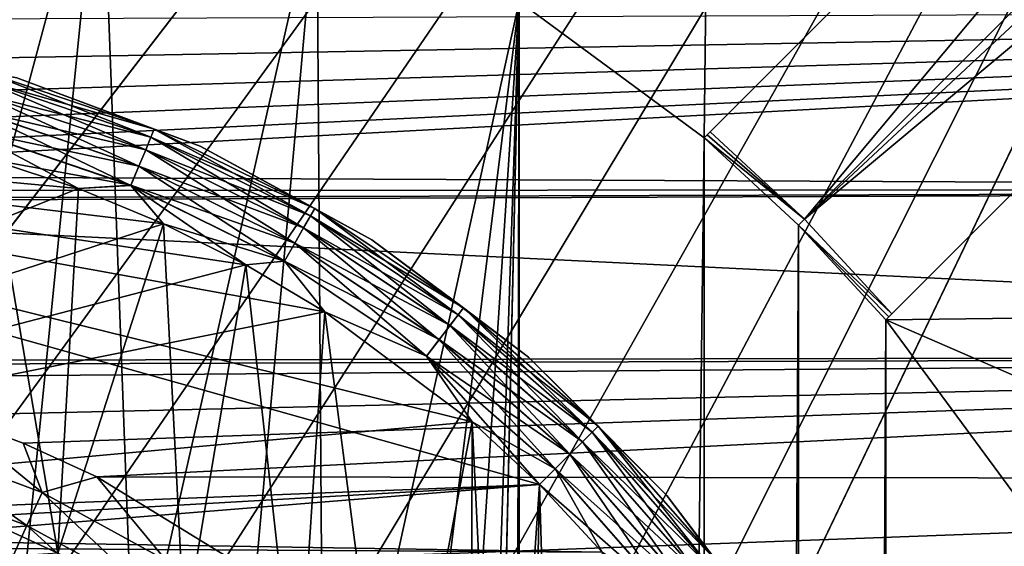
# Model space of a CAD drawing. Header units: metres. Extents: x -206 to 75, y -104 to 104.
# Tile 425 of 656: x -91.23 to -85.49, y 42.42 to 45.5. Entities that reach past the tile are written whole.
import ezdxf

# ---------------------------------------------------------------- set-up
doc = ezdxf.new("R2010")
doc.units = ezdxf.units.M
doc.layers.add('solid_01_1-CONSUMER_THERM_B_125288', color=7, linetype='CONTINUOUS')

msp = doc.modelspace()

# ---------------------------------------------------------------- linework, layer by layer
at = {"layer": 'solid_01_1-CONSUMER_THERM_B_125288'}
for points in [[(-93.358711, -67.339516), (-65.514557, 74.985474), (-65.493088, -75.014526)], [(-93.358711, -67.339516), (-93.257065, -66.795311), (-65.514557, 74.985474)], [(-93.276108, 66.204689), (-65.514557, 74.985474), (-93.257141, -66.241692)], [(-93.257065, -66.795311), (-93.257141, -66.241692), (-65.514557, 74.985474)], [(-76.404617, 63.580017, 75.400002), (-185.604614, 63.572178, 75.400002), (-92.716316, 42.429672, 75.400002)], [(-76.404617, 63.580017, 75.400002), (-92.716316, 42.429672, 75.400002), (-91.951859, 42.246143, 75.400002)], [(-76.404617, 63.580017, 75.400002), (-91.951859, 42.246143, 75.400002), (-91.225533, 41.945286, 75.400002)], [(-76.404617, 63.580017, 75.400002), (-91.225533, 41.945286, 75.400002), (-90.555206, 41.534512, 75.400002)], [(-76.404617, 63.580017, 75.400002), (-90.555206, 41.534512, 75.400002), (-89.95739, 41.02393, 75.400002)], [(-76.404617, 63.580017, 75.400002), (-89.95739, 41.02393, 75.400002), (-89.446808, 40.426117, 75.400002)], [(-76.404617, 63.580017, 75.400002), (-89.446808, 40.426117, 75.400002), (-89.036034, 39.755791, 75.400002)], [(-76.404617, 63.580017, 75.400002), (-89.036034, 39.755791, 75.400002), (-88.735176, 39.029461, 75.400002)], [(-76.404617, 63.580017, 75.400002), (-88.735176, 39.029461, 75.400002), (-88.551651, 38.265007, 75.400002)], [(-76.404617, 63.580017, 75.400002), (-88.551651, 38.265007, 75.400002), (-76.395485, -63.61998, 75.400002)], [(-86.650093, 44.33242, 63.5205), (-71.696129, 59.288536, 69.400002), (-71.172241, 58.751762, 69.400002)], [(-86.650093, 44.33242, 63.5205), (-81.207893, 50.83614, 65.8731), (-71.696129, 59.288536, 69.400002)], [(-86.650093, 44.33242, 63.5205), (-71.172241, 58.751762, 69.400002), (-80.197815, 49.724892, 65.853195)], [(-87.201317, 44.841858, 63.5205), (-86.173599, 45.86972, 69.900002), (-81.207893, 50.83614, 65.8731)], [(-86.650093, 44.33242, 63.5205), (-87.201317, 44.841858, 63.5205), (-81.207893, 50.83614, 65.8731)], [(-86.650093, 44.33242, 63.5205), (-80.197815, 49.724892, 65.853195), (-86.140579, 43.781273, 63.5205)], [(-86.140579, 43.781273, 63.5205), (-80.197815, 49.724892, 65.853195), (-85.112862, 44.809135, 69.900002)], [(-92.065659, 46.984234, 63.5), (-90.75473, 46.702274, 63.5), (-91.954987, 42.236534, 63.5)], [(-90.75473, 46.702274, 63.5), (-91.230118, 41.936283, 63.5), (-91.954987, 42.236534, 63.5)], [(-90.75473, 46.702274, 63.5), (-90.561142, 41.526337, 63.5), (-91.230118, 41.936283, 63.5)], [(-90.75473, 46.702274, 63.5), (-89.496582, 46.238571, 63.5), (-90.561142, 41.526337, 63.5)], [(-88.316216, 45.602341, 69.900002), (-87.214027, 46.672729, 69.900002), (-87.237053, 44.806118, 69.900002)], [(-87.214027, 46.672729, 69.900002), (-86.173599, 45.86972, 69.900002), (-87.237053, 44.806118, 69.900002)], [(-89.496582, 46.238571, 63.5), (-89.964531, 41.016788, 63.5), (-90.561142, 41.526337, 63.5)], [(-89.496582, 46.238571, 63.5), (-89.454987, 40.420177, 63.5), (-89.964531, 41.016788, 63.5)], [(-89.496582, 46.238571, 63.5), (-88.316216, 45.602341, 63.5), (-89.454987, 40.420177, 63.5)], [(-86.173599, 45.86972, 69.900002), (-87.237053, 44.806118, 63.5), (-87.237053, 44.806118, 69.900002)], [(-87.219193, 44.823975, 63.510242), (-87.237053, 44.806118, 63.5), (-86.173599, 45.86972, 69.900002)], [(-87.219193, 44.823975, 63.510242), (-86.173599, 45.86972, 69.900002), (-87.201317, 44.841858, 63.5205)], [(-93.832359, 44.586517, 13.5), (-76.014107, 44.505478, 13.5), (-75.55677, 45.562679, 13.5)], [(-93.453804, 44.705959, 13.5), (-93.832359, 44.586517, 13.5), (-75.55677, 45.562679, 13.5)], [(-93.087097, 44.857941, 13.5), (-93.453804, 44.705959, 13.5), (-75.55677, 45.562679, 13.5)], [(-92.735023, 45.041306, 13.5), (-93.087097, 44.857941, 13.5), (-75.55677, 45.562679, 13.5)], [(-92.400276, 45.254665, 13.5), (-92.735023, 45.041306, 13.5), (-75.55677, 45.562679, 13.5)], [(-92.085403, 45.496387, 13.5), (-92.400276, 45.254665, 13.5), (-75.55677, 45.562679, 13.5)], [(-88.316216, 45.602341, 63.5), (-89.045036, 39.751205, 63.5), (-89.454987, 40.420177, 63.5)], [(-88.316216, 45.602341, 63.5), (-88.744781, 39.026337, 63.5), (-89.045036, 39.751205, 63.5)], [(-88.316216, 45.602341, 63.5), (-88.561623, 38.263424, 63.5), (-88.744781, 39.026337, 63.5)], [(-88.316216, 45.602341, 63.5), (-88.500069, 37.481255, 63.5), (-88.561623, 38.263424, 63.5)], [(-88.316216, 45.602341, 63.5), (-88.500031, -37.518745, 63.5), (-88.500069, 37.481255, 63.5)], [(-88.316216, 45.602341, 63.5), (-88.309662, -45.644012, 63.5), (-88.500031, -37.518745, 63.5)], [(-88.316216, 45.602341, 63.5), (-87.237053, 44.806118, 63.5), (-88.309662, -45.644012, 63.5)], [(-87.237053, 44.806118, 69.900002), (-87.237053, 44.806118, 63.5), (-88.316216, 45.602341, 63.5)], [(-88.316216, 45.602341, 69.900002), (-87.237053, 44.806118, 69.900002), (-88.316216, 45.602341, 63.5)], [(-91.446869, 45.14389, 47.750114), (-90.464264, 44.810341, 47.750114), (-91.433929, 45.192204, 47.62941)], [(-91.446869, 45.14389, 56.750114), (-90.464264, 44.810341, 56.750114), (-91.433929, 45.192204, 56.62941)], [(-91.433891, 45.192333, 55.371098), (-90.445068, 44.856674, 55.371098), (-91.446808, 45.144142, 55.25034)], [(-91.433891, 45.192333, 46.371098), (-90.445068, 44.856674, 46.371098), (-91.446808, 45.144142, 46.25034)], [(-91.433929, 45.192204, 47.62941), (-90.445122, 44.856548, 47.62941), (-91.246208, 45.157196, 47.5)], [(-90.464264, 44.810341, 47.750114), (-90.445122, 44.856548, 47.62941), (-91.433929, 45.192204, 47.62941)], [(-91.433929, 45.192204, 56.62941), (-90.445122, 44.856548, 56.62941), (-91.246208, 45.157196, 56.5)], [(-90.464264, 44.810341, 56.750114), (-90.445122, 44.856548, 56.62941), (-91.433929, 45.192204, 56.62941)], [(-91.433891, 45.192333, 46.371098), (-91.246208, 45.157196, 46.5), (-90.445068, 44.856674, 46.371098)], [(-91.433891, 45.192333, 55.371098), (-91.246208, 45.157196, 55.5), (-90.445068, 44.856674, 55.371098)], [(-90.17675, 44.758308, 47.5), (-90.17675, 44.758308, 46.5), (-91.246208, 45.157196, 46.5)], [(-90.445068, 44.856674, 46.371098), (-91.246208, 45.157196, 46.5), (-90.17675, 44.758308, 46.5)], [(-91.246208, 45.157196, 47.5), (-90.17675, 44.758308, 47.5), (-91.246208, 45.157196, 46.5)], [(-90.445122, 44.856548, 47.62941), (-90.17675, 44.758308, 47.5), (-91.246208, 45.157196, 47.5)], [(-90.445122, 44.856548, 56.62941), (-90.17675, 44.758308, 56.5), (-91.246208, 45.157196, 56.5)], [(-91.246208, 45.157196, 55.5), (-91.246208, 45.157196, 56.5), (-90.17675, 44.758308, 56.5)], [(-90.17675, 44.758308, 55.5), (-91.246208, 45.157196, 55.5), (-90.17675, 44.758308, 56.5)], [(-90.445068, 44.856674, 55.371098), (-91.246208, 45.157196, 55.5), (-90.17675, 44.758308, 55.5)], [(-91.467468, 45.067024, 47.853737), (-90.494713, 44.73682, 47.853737), (-91.446869, 45.14389, 47.750114)], [(-91.467468, 45.067024, 56.853737), (-90.494713, 44.73682, 56.853737), (-91.446869, 45.14389, 56.750114)], [(-91.446808, 45.144142, 55.25034), (-90.464165, 44.810581, 55.25034), (-91.467377, 45.067379, 55.146633)], [(-91.446808, 45.144142, 46.25034), (-90.464165, 44.810581, 46.25034), (-91.467377, 45.067379, 46.146633)], [(-90.494713, 44.73682, 47.853737), (-90.464264, 44.810341, 47.750114), (-91.446869, 45.14389, 47.750114)], [(-90.494713, 44.73682, 56.853737), (-90.464264, 44.810341, 56.750114), (-91.446869, 45.14389, 56.750114)], [(-90.445068, 44.856674, 55.371098), (-90.464165, 44.810581, 55.25034), (-91.446808, 45.144142, 55.25034)], [(-90.445068, 44.856674, 46.371098), (-90.464165, 44.810581, 46.25034), (-91.446808, 45.144142, 46.25034)], [(-91.494308, 44.96685, 47.933208), (-90.534401, 44.641006, 47.933208), (-91.467468, 45.067024, 47.853737)], [(-91.494308, 44.96685, 56.933208), (-90.534401, 44.641006, 56.933208), (-91.467468, 45.067024, 56.853737)], [(-91.467377, 45.067379, 55.146633), (-90.494576, 44.73716, 55.146633), (-91.494194, 44.967285, 55.067051)], [(-91.467377, 45.067379, 46.146633), (-90.494576, 44.73716, 46.146633), (-91.494194, 44.967285, 46.067051)], [(-90.534401, 44.641006, 47.933208), (-90.494713, 44.73682, 47.853737), (-91.467468, 45.067024, 47.853737)], [(-90.534401, 44.641006, 56.933208), (-90.494713, 44.73682, 56.853737), (-91.467468, 45.067024, 56.853737)], [(-90.464165, 44.810581, 55.25034), (-90.494576, 44.73716, 55.146633), (-91.467377, 45.067379, 55.146633)], [(-90.464165, 44.810581, 46.25034), (-90.494576, 44.73716, 46.146633), (-91.467377, 45.067379, 46.146633)], [(-96.021866, 44.981251, 55), (-88.589935, 43.150517, 55), (-88.19677, 42.784554, 55)], [(-93.500069, 42.481251, 55), (-96.021866, 44.981251, 55), (-88.19677, 42.784554, 55)], [(-96.021866, 44.981251, 55), (-89.448639, 43.792824, 55), (-88.589935, 43.150517, 55)], [(-96.021866, 44.981251, 55), (-89.910118, 44.066254, 55), (-89.448639, 43.792824, 55)], [(-96.021866, 44.981251, 55), (-90.390488, 44.306244, 55), (-89.910118, 44.066254, 55)], [(-96.021866, 44.981251, 55), (-90.88739, 44.511467, 55), (-90.390488, 44.306244, 55)], [(-96.021866, 44.981251, 55), (-91.397552, 44.680519, 55), (-90.88739, 44.511467, 55)], [(-91.525566, 44.850208, 47.983097), (-90.580612, 44.529442, 47.983097), (-91.494308, 44.96685, 47.933208)], [(-91.525566, 44.850208, 56.983097), (-90.580612, 44.529442, 56.983097), (-91.494308, 44.96685, 56.933208)], [(-91.494194, 44.967285, 55.067051), (-90.534233, 44.641422, 55.067051), (-91.525436, 44.850697, 55.017036)], [(-91.494194, 44.967285, 46.067051), (-90.534233, 44.641422, 46.067051), (-91.525436, 44.850697, 46.017036)], [(-90.580612, 44.529442, 47.983097), (-90.534401, 44.641006, 47.933208), (-91.494308, 44.96685, 47.933208)], [(-90.580612, 44.529442, 56.983097), (-90.534401, 44.641006, 56.933208), (-91.494308, 44.96685, 56.933208)], [(-90.494576, 44.73716, 55.146633), (-90.534233, 44.641422, 55.067051), (-91.494194, 44.967285, 55.067051)], [(-90.494576, 44.73716, 46.146633), (-90.534233, 44.641422, 46.067051), (-91.494194, 44.967285, 46.067051)], [(-91.525566, 44.850208, 47.983097), (-91.397552, 44.680519, 48), (-90.88739, 44.511467, 48)], [(-91.525566, 44.850208, 47.983097), (-90.88739, 44.511467, 48), (-90.580612, 44.529442, 47.983097)], [(-91.525566, 44.850208, 56.983097), (-91.397552, 44.680519, 57), (-90.88739, 44.511467, 57)], [(-91.525566, 44.850208, 56.983097), (-90.88739, 44.511467, 57), (-90.580612, 44.529442, 56.983097)], [(-91.525436, 44.850697, 55.017036), (-90.580421, 44.529907, 55.017036), (-91.397552, 44.680519, 55)], [(-91.525436, 44.850697, 46.017036), (-90.580421, 44.529907, 46.017036), (-91.397552, 44.680519, 46)], [(-90.534233, 44.641422, 55.067051), (-90.580421, 44.529907, 55.017036), (-91.525436, 44.850697, 55.017036)], [(-90.534233, 44.641422, 46.067051), (-90.580421, 44.529907, 46.017036), (-91.525436, 44.850697, 46.017036)], [(-90.494713, 44.73682, 47.853737), (-89.573387, 44.282471, 47.853737), (-90.464264, 44.810341, 47.750114)], [(-90.494713, 44.73682, 56.853737), (-89.573387, 44.282471, 56.853737), (-90.464264, 44.810341, 56.750114)], [(-90.464165, 44.810581, 55.25034), (-89.533463, 44.351612, 55.25034), (-90.494576, 44.73716, 55.146633)], [(-90.464165, 44.810581, 46.25034), (-89.533463, 44.351612, 46.25034), (-90.494576, 44.73716, 46.146633)], [(-90.464264, 44.810341, 47.750114), (-89.5336, 44.351387, 47.750114), (-90.445122, 44.856548, 47.62941)], [(-90.464264, 44.810341, 56.750114), (-89.5336, 44.351387, 56.750114), (-90.445122, 44.856548, 56.62941)], [(-89.573387, 44.282471, 47.853737), (-89.5336, 44.351387, 47.750114), (-90.464264, 44.810341, 47.750114)], [(-89.573387, 44.282471, 56.853737), (-89.5336, 44.351387, 56.750114), (-90.464264, 44.810341, 56.750114)], [(-90.445068, 44.856674, 55.371098), (-89.508522, 44.394817, 55.371098), (-90.464165, 44.810581, 55.25034)], [(-90.445068, 44.856674, 46.371098), (-89.508522, 44.394817, 46.371098), (-90.464165, 44.810581, 46.25034)], [(-89.508522, 44.394817, 55.371098), (-89.533463, 44.351612, 55.25034), (-90.464165, 44.810581, 55.25034)], [(-89.508522, 44.394817, 46.371098), (-89.533463, 44.351612, 46.25034), (-90.464165, 44.810581, 46.25034)], [(-90.445122, 44.856548, 47.62941), (-89.508591, 44.394703, 47.62941), (-90.17675, 44.758308, 47.5)], [(-89.5336, 44.351387, 47.750114), (-89.508591, 44.394703, 47.62941), (-90.445122, 44.856548, 47.62941)], [(-90.445122, 44.856548, 56.62941), (-89.508591, 44.394703, 56.62941), (-90.17675, 44.758308, 56.5)], [(-89.5336, 44.351387, 56.750114), (-89.508591, 44.394703, 56.62941), (-90.445122, 44.856548, 56.62941)], [(-90.445068, 44.856674, 46.371098), (-90.17675, 44.758308, 46.5), (-89.508522, 44.394817, 46.371098)], [(-90.445068, 44.856674, 55.371098), (-90.17675, 44.758308, 55.5), (-89.508522, 44.394817, 55.371098)], [(-87.219193, 44.823975, 63.510242), (-86.650093, 44.33242, 63.5205), (-87.237053, 44.806118, 63.5)], [(-87.219193, 44.823975, 63.510242), (-87.201317, 44.841858, 63.5205), (-86.650093, 44.33242, 63.5205)], [(-84.309708, 43.768822, 69.900002), (-86.176315, 43.745533, 69.900002), (-85.112862, 44.809135, 69.900002)], [(-86.140579, 43.781273, 63.5205), (-85.112862, 44.809135, 69.900002), (-86.176315, 43.745533, 69.900002)], [(-89.174942, 44.211281, 47.5), (-89.174942, 44.211281, 46.5), (-90.17675, 44.758308, 46.5)], [(-89.508522, 44.394817, 46.371098), (-90.17675, 44.758308, 46.5), (-89.174942, 44.211281, 46.5)], [(-90.17675, 44.758308, 47.5), (-89.174942, 44.211281, 47.5), (-90.17675, 44.758308, 46.5)], [(-89.508591, 44.394703, 47.62941), (-89.174942, 44.211281, 47.5), (-90.17675, 44.758308, 47.5)], [(-89.508591, 44.394703, 56.62941), (-89.174942, 44.211281, 56.5), (-90.17675, 44.758308, 56.5)], [(-90.17675, 44.758308, 55.5), (-90.17675, 44.758308, 56.5), (-89.174942, 44.211281, 56.5)], [(-89.174942, 44.211281, 55.5), (-90.17675, 44.758308, 55.5), (-89.174942, 44.211281, 56.5)], [(-89.508522, 44.394817, 55.371098), (-90.17675, 44.758308, 55.5), (-89.174942, 44.211281, 55.5)], [(-87.237053, 44.806118, 63.5), (-87.230614, -44.847637, 63.5), (-88.309662, -45.644012, 63.5)], [(-87.237053, 44.806118, 63.5), (-86.685722, 44.296795, 63.5), (-87.230614, -44.847637, 63.5)], [(-86.650093, 44.33242, 63.5205), (-86.685722, 44.296795, 63.5), (-87.237053, 44.806118, 63.5)], [(-90.534401, 44.641006, 47.933208), (-89.625237, 44.192654, 47.933208), (-90.494713, 44.73682, 47.853737)], [(-90.534401, 44.641006, 56.933208), (-89.625237, 44.192654, 56.933208), (-90.494713, 44.73682, 56.853737)], [(-90.494576, 44.73716, 55.146633), (-89.573204, 44.282791, 55.146633), (-90.534233, 44.641422, 55.067051)], [(-90.494576, 44.73716, 46.146633), (-89.573204, 44.282791, 46.146633), (-90.534233, 44.641422, 46.067051)], [(-89.625237, 44.192654, 47.933208), (-89.573387, 44.282471, 47.853737), (-90.494713, 44.73682, 47.853737)], [(-89.625237, 44.192654, 56.933208), (-89.573387, 44.282471, 56.853737), (-90.494713, 44.73682, 56.853737)], [(-89.533463, 44.351612, 55.25034), (-89.573204, 44.282791, 55.146633), (-90.494576, 44.73716, 55.146633)], [(-89.533463, 44.351612, 46.25034), (-89.573204, 44.282791, 46.146633), (-90.494576, 44.73716, 46.146633)], [(-90.88739, 44.511467, 48), (-91.397552, 44.680519, 48), (-96.000053, 42.481251, 48)], [(-96.000053, 42.481251, 57), (-90.88739, 44.511467, 57), (-91.397552, 44.680519, 57)], [(-91.00676, 42.38364, 46), (-91.400536, 42.564751, 46), (-91.397552, 44.680519, 46)], [(-90.580421, 44.529907, 55.017036), (-90.88739, 44.511467, 55), (-91.397552, 44.680519, 55)], [(-91.00676, 42.38364, 46), (-91.397552, 44.680519, 46), (-90.88739, 44.511467, 46)], [(-90.580421, 44.529907, 46.017036), (-90.88739, 44.511467, 46), (-91.397552, 44.680519, 46)], [(-90.580612, 44.529442, 47.983097), (-89.685616, 44.088078, 47.983097), (-90.534401, 44.641006, 47.933208)], [(-90.580612, 44.529442, 56.983097), (-89.685616, 44.088078, 56.983097), (-90.534401, 44.641006, 56.933208)], [(-90.534233, 44.641422, 55.067051), (-89.625015, 44.193047, 55.067051), (-90.580421, 44.529907, 55.017036)], [(-90.534233, 44.641422, 46.067051), (-89.625015, 44.193047, 46.067051), (-90.580421, 44.529907, 46.017036)], [(-89.685616, 44.088078, 47.983097), (-89.625237, 44.192654, 47.933208), (-90.534401, 44.641006, 47.933208)], [(-89.685616, 44.088078, 56.983097), (-89.625237, 44.192654, 56.933208), (-90.534401, 44.641006, 56.933208)], [(-89.573204, 44.282791, 55.146633), (-89.625015, 44.193047, 55.067051), (-90.534233, 44.641422, 55.067051)], [(-89.573204, 44.282791, 46.146633), (-89.625015, 44.193047, 46.067051), (-90.534233, 44.641422, 46.067051)], [(-93.832359, 44.586517, 13.5), (-94.219879, 44.500526, 13.5), (-76.014107, 44.505478, 13.5)], [(-90.580421, 44.529907, 55.017036), (-90.390488, 44.306244, 55), (-90.88739, 44.511467, 55)], [(-90.580421, 44.529907, 46.017036), (-90.390488, 44.306244, 46), (-90.88739, 44.511467, 46)], [(-90.580612, 44.529442, 47.983097), (-90.88739, 44.511467, 48), (-90.390488, 44.306244, 48)], [(-90.580612, 44.529442, 56.983097), (-90.88739, 44.511467, 57), (-90.390488, 44.306244, 57)], [(-90.580612, 44.529442, 47.983097), (-90.390488, 44.306244, 48), (-89.910118, 44.066254, 48)], [(-90.580612, 44.529442, 47.983097), (-89.910118, 44.066254, 48), (-89.685616, 44.088078, 47.983097)], [(-90.580612, 44.529442, 56.983097), (-90.390488, 44.306244, 57), (-89.910118, 44.066254, 57)], [(-90.580612, 44.529442, 56.983097), (-89.910118, 44.066254, 57), (-89.685616, 44.088078, 56.983097)], [(-90.580421, 44.529907, 55.017036), (-89.685364, 44.088516, 55.017036), (-90.390488, 44.306244, 55)], [(-90.580421, 44.529907, 46.017036), (-89.685364, 44.088516, 46.017036), (-90.390488, 44.306244, 46)], [(-89.625015, 44.193047, 55.067051), (-89.685364, 44.088516, 55.017036), (-90.580421, 44.529907, 55.017036)], [(-89.625015, 44.193047, 46.067051), (-89.685364, 44.088516, 46.017036), (-90.580421, 44.529907, 46.017036)], [(-90.390488, 44.306244, 48), (-90.88739, 44.511467, 48), (-96.000053, 42.481251, 48)], [(-96.000053, 42.481251, 57), (-90.390488, 44.306244, 57), (-90.88739, 44.511467, 57)], [(-95.009956, 44.431252, 13.5), (-76.615456, 43.538193, 13.5), (-76.014107, 44.505478, 13.5)], [(-94.613411, 44.448643, 13.5), (-95.009956, 44.431252, 13.5), (-76.014107, 44.505478, 13.5)], [(-94.219879, 44.500526, 13.5), (-94.613411, 44.448643, 13.5), (-76.014107, 44.505478, 13.5)], [(-91.00676, 42.38364, 46), (-90.88739, 44.511467, 46), (-90.390488, 44.306244, 46)], [(-95.009956, 44.431252, 13.5), (-107.581902, 43.481243, 13.5), (-76.615456, 43.538193, 13.5)], [(-89.573387, 44.282471, 47.853737), (-88.719238, 43.71175, 47.853737), (-89.5336, 44.351387, 47.750114)], [(-89.573387, 44.282471, 56.853737), (-88.719238, 43.71175, 56.853737), (-89.5336, 44.351387, 56.750114)], [(-89.533463, 44.351612, 55.25034), (-88.670639, 43.775093, 55.25034), (-89.573204, 44.282791, 55.146633)], [(-89.533463, 44.351612, 46.25034), (-88.670639, 43.775093, 46.25034), (-89.573204, 44.282791, 46.146633)], [(-89.5336, 44.351387, 47.750114), (-88.670799, 43.774883, 47.750114), (-89.508591, 44.394703, 47.62941)], [(-89.5336, 44.351387, 56.750114), (-88.670799, 43.774883, 56.750114), (-89.508591, 44.394703, 56.62941)], [(-88.719238, 43.71175, 47.853737), (-88.670799, 43.774883, 47.750114), (-89.5336, 44.351387, 47.750114)], [(-88.719238, 43.71175, 56.853737), (-88.670799, 43.774883, 56.750114), (-89.5336, 44.351387, 56.750114)], [(-89.508522, 44.394817, 55.371098), (-88.640266, 43.814671, 55.371098), (-89.533463, 44.351612, 55.25034)], [(-89.508522, 44.394817, 46.371098), (-88.640266, 43.814671, 46.371098), (-89.533463, 44.351612, 46.25034)], [(-88.640266, 43.814671, 55.371098), (-88.670639, 43.775093, 55.25034), (-89.533463, 44.351612, 55.25034)], [(-88.640266, 43.814671, 46.371098), (-88.670639, 43.775093, 46.25034), (-89.533463, 44.351612, 46.25034)], [(-89.508591, 44.394703, 47.62941), (-88.64035, 43.814564, 47.62941), (-89.174942, 44.211281, 47.5)], [(-88.670799, 43.774883, 47.750114), (-88.64035, 43.814564, 47.62941), (-89.508591, 44.394703, 47.62941)], [(-89.508591, 44.394703, 56.62941), (-88.64035, 43.814564, 56.62941), (-89.174942, 44.211281, 56.5)], [(-88.670799, 43.774883, 56.750114), (-88.64035, 43.814564, 56.62941), (-89.508591, 44.394703, 56.62941)], [(-89.508522, 44.394817, 46.371098), (-89.174942, 44.211281, 46.5), (-88.640266, 43.814671, 46.371098)], [(-89.508522, 44.394817, 55.371098), (-89.174942, 44.211281, 55.5), (-88.640266, 43.814671, 55.371098)], [(-89.910118, 44.066254, 48), (-90.390488, 44.306244, 48), (-96.000053, 42.481251, 48)], [(-96.000053, 42.481251, 57), (-89.910118, 44.066254, 57), (-90.390488, 44.306244, 57)], [(-90.269196, 41.932262, 46), (-91.00676, 42.38364, 46), (-90.390488, 44.306244, 46)], [(-89.685364, 44.088516, 55.017036), (-89.910118, 44.066254, 55), (-90.390488, 44.306244, 55)], [(-90.269196, 41.932262, 46), (-90.390488, 44.306244, 46), (-89.910118, 44.066254, 46)], [(-89.685364, 44.088516, 46.017036), (-89.910118, 44.066254, 46), (-90.390488, 44.306244, 46)], [(-86.685722, 44.296795, 63.5), (-86.679352, -44.338234, 63.5), (-87.230614, -44.847637, 63.5)], [(-86.650093, 44.33242, 63.5205), (-86.140579, 43.781273, 63.5205), (-86.685722, 44.296795, 63.5)], [(-86.685722, 44.296795, 63.5), (-86.176315, 43.745533, 63.5), (-86.679352, -44.338234, 63.5)], [(-86.158463, 43.76339, 63.510242), (-86.176315, 43.745533, 63.5), (-86.685722, 44.296795, 63.5)], [(-86.158463, 43.76339, 63.510242), (-86.685722, 44.296795, 63.5), (-86.140579, 43.781273, 63.5205)], [(-89.625237, 44.192654, 47.933208), (-88.782379, 43.629471, 47.933208), (-89.573387, 44.282471, 47.853737)], [(-89.625237, 44.192654, 56.933208), (-88.782379, 43.629471, 56.933208), (-89.573387, 44.282471, 56.853737)], [(-89.573204, 44.282791, 55.146633), (-88.719017, 43.712044, 55.146633), (-89.625015, 44.193047, 55.067051)], [(-89.573204, 44.282791, 46.146633), (-88.719017, 43.712044, 46.146633), (-89.625015, 44.193047, 46.067051)], [(-88.782379, 43.629471, 47.933208), (-88.719238, 43.71175, 47.853737), (-89.573387, 44.282471, 47.853737)], [(-88.782379, 43.629471, 56.933208), (-88.719238, 43.71175, 56.853737), (-89.573387, 44.282471, 56.853737)], [(-88.670639, 43.775093, 55.25034), (-88.719017, 43.712044, 55.146633), (-89.573204, 44.282791, 55.146633)], [(-88.670639, 43.775093, 46.25034), (-88.719017, 43.712044, 46.146633), (-89.573204, 44.282791, 46.146633)], [(-89.685616, 44.088078, 47.983097), (-88.855888, 43.533669, 47.983097), (-89.625237, 44.192654, 47.933208)], [(-89.685616, 44.088078, 56.983097), (-88.855888, 43.533669, 56.983097), (-89.625237, 44.192654, 56.933208)], [(-89.625015, 44.193047, 55.067051), (-88.782097, 43.629833, 55.067051), (-89.685364, 44.088516, 55.017036)], [(-89.625015, 44.193047, 46.067051), (-88.782097, 43.629833, 46.067051), (-89.685364, 44.088516, 46.017036)], [(-88.855888, 43.533669, 47.983097), (-88.782379, 43.629471, 47.933208), (-89.625237, 44.192654, 47.933208)], [(-88.855888, 43.533669, 56.983097), (-88.782379, 43.629471, 56.933208), (-89.625237, 44.192654, 56.933208)], [(-88.719017, 43.712044, 55.146633), (-88.782097, 43.629833, 55.067051), (-89.625015, 44.193047, 55.067051)], [(-88.719017, 43.712044, 46.146633), (-88.782097, 43.629833, 46.067051), (-89.625015, 44.193047, 46.067051)], [(-88.261185, 43.527248, 47.5), (-88.261185, 43.527248, 46.5), (-89.174942, 44.211281, 46.5)], [(-88.640266, 43.814671, 46.371098), (-89.174942, 44.211281, 46.5), (-88.261185, 43.527248, 46.5)], [(-89.174942, 44.211281, 47.5), (-88.261185, 43.527248, 47.5), (-89.174942, 44.211281, 46.5)], [(-88.64035, 43.814564, 47.62941), (-88.261185, 43.527248, 47.5), (-89.174942, 44.211281, 47.5)], [(-88.64035, 43.814564, 56.62941), (-88.261185, 43.527248, 56.5), (-89.174942, 44.211281, 56.5)], [(-89.174942, 44.211281, 55.5), (-89.174942, 44.211281, 56.5), (-88.261185, 43.527248, 56.5)], [(-88.261185, 43.527248, 55.5), (-89.174942, 44.211281, 55.5), (-88.261185, 43.527248, 56.5)], [(-88.640266, 43.814671, 55.371098), (-89.174942, 44.211281, 55.5), (-88.261185, 43.527248, 55.5)], [(-89.448639, 43.792824, 48), (-89.910118, 44.066254, 48), (-96.000053, 42.481251, 48)], [(-96.000053, 42.481251, 57), (-89.448639, 43.792824, 57), (-89.910118, 44.066254, 57)], [(-89.610985, 41.370338, 46), (-90.269196, 41.932262, 46), (-89.910118, 44.066254, 46)], [(-89.685364, 44.088516, 55.017036), (-89.448639, 43.792824, 55), (-89.910118, 44.066254, 55)], [(-89.685364, 44.088516, 46.017036), (-89.448639, 43.792824, 46), (-89.910118, 44.066254, 46)], [(-89.685616, 44.088078, 47.983097), (-89.910118, 44.066254, 48), (-89.448639, 43.792824, 48)], [(-89.685616, 44.088078, 56.983097), (-89.910118, 44.066254, 57), (-89.448639, 43.792824, 57)], [(-89.610985, 41.370338, 46), (-89.910118, 44.066254, 46), (-89.448639, 43.792824, 46)], [(-89.685616, 44.088078, 47.983097), (-89.448639, 43.792824, 48), (-88.855888, 43.533669, 47.983097)], [(-89.685616, 44.088078, 56.983097), (-89.448639, 43.792824, 57), (-88.855888, 43.533669, 56.983097)], [(-89.685364, 44.088516, 55.017036), (-88.855576, 43.534069, 55.017036), (-89.448639, 43.792824, 55)], [(-89.685364, 44.088516, 46.017036), (-88.855576, 43.534069, 46.017036), (-89.448639, 43.792824, 46)], [(-88.782097, 43.629833, 55.067051), (-88.855576, 43.534069, 55.017036), (-89.685364, 44.088516, 55.017036)], [(-88.782097, 43.629833, 46.067051), (-88.855576, 43.534069, 46.017036), (-89.685364, 44.088516, 46.017036)], [(-88.589935, 43.150517, 48), (-89.448639, 43.792824, 48), (-96.000053, 42.481251, 48)], [(-96.000053, 42.481251, 57), (-88.589935, 43.150517, 57), (-89.448639, 43.792824, 57)], [(-89.049057, 40.712124, 46), (-89.610985, 41.370338, 46), (-89.448639, 43.792824, 46)], [(-88.855888, 43.533669, 47.983097), (-89.448639, 43.792824, 48), (-88.589935, 43.150517, 48)], [(-88.855888, 43.533669, 56.983097), (-89.448639, 43.792824, 57), (-88.589935, 43.150517, 57)], [(-88.855576, 43.534069, 55.017036), (-88.589935, 43.150517, 55), (-89.448639, 43.792824, 55)], [(-89.049057, 40.712124, 46), (-89.448639, 43.792824, 46), (-88.589935, 43.150517, 46)], [(-88.855576, 43.534069, 46.017036), (-88.589935, 43.150517, 46), (-89.448639, 43.792824, 46)], [(-88.670639, 43.775093, 55.25034), (-87.890442, 43.090881, 55.25034), (-88.719017, 43.712044, 55.146633)], [(-88.670639, 43.775093, 46.25034), (-87.890442, 43.090881, 46.25034), (-88.719017, 43.712044, 46.146633)], [(-88.670799, 43.774883, 47.750114), (-87.890625, 43.090694, 47.750114), (-88.64035, 43.814564, 47.62941)], [(-88.670799, 43.774883, 56.750114), (-87.890625, 43.090694, 56.750114), (-88.64035, 43.814564, 56.62941)], [(-88.640266, 43.814671, 55.371098), (-87.855164, 43.126156, 55.371098), (-88.670639, 43.775093, 55.25034)], [(-88.640266, 43.814671, 46.371098), (-87.855164, 43.126156, 46.371098), (-88.670639, 43.775093, 46.25034)], [(-87.855164, 43.126156, 55.371098), (-87.890442, 43.090881, 55.25034), (-88.670639, 43.775093, 55.25034)], [(-87.855164, 43.126156, 46.371098), (-87.890442, 43.090881, 46.25034), (-88.670639, 43.775093, 46.25034)], [(-88.64035, 43.814564, 47.62941), (-87.855263, 43.12606, 47.62941), (-88.261185, 43.527248, 47.5)], [(-87.890625, 43.090694, 47.750114), (-87.855263, 43.12606, 47.62941), (-88.64035, 43.814564, 47.62941)], [(-88.64035, 43.814564, 56.62941), (-87.855263, 43.12606, 56.62941), (-88.261185, 43.527248, 56.5)], [(-87.890625, 43.090694, 56.750114), (-87.855263, 43.12606, 56.62941), (-88.64035, 43.814564, 56.62941)], [(-88.640266, 43.814671, 46.371098), (-88.261185, 43.527248, 46.5), (-87.855164, 43.126156, 46.371098)], [(-88.640266, 43.814671, 55.371098), (-88.261185, 43.527248, 55.5), (-87.855164, 43.126156, 55.371098)], [(-86.158463, 43.76339, 63.510242), (-86.140579, 43.781273, 63.5205), (-86.176315, 43.745533, 69.900002)], [(-88.719238, 43.71175, 47.853737), (-87.946899, 43.034424, 47.853737), (-88.670799, 43.774883, 47.750114)], [(-88.719238, 43.71175, 56.853737), (-87.946899, 43.034424, 56.853737), (-88.670799, 43.774883, 56.750114)], [(-87.946899, 43.034424, 47.853737), (-87.890625, 43.090694, 47.750114), (-88.670799, 43.774883, 47.750114)], [(-87.946899, 43.034424, 56.853737), (-87.890625, 43.090694, 56.750114), (-88.670799, 43.774883, 56.750114)], [(-86.176315, 43.745533, 63.5), (-86.170029, -43.7869, 63.5), (-86.679352, -44.338234, 63.5)], [(-84.309708, 43.768822, 69.900002), (-83.636627, 42.640694, 69.900002), (-86.176315, 43.745533, 69.900002)], [(-86.158463, 43.76339, 63.510242), (-86.176315, 43.745533, 69.900002), (-86.176315, 43.745533, 63.5)], [(-86.176315, 43.745533, 63.5), (-85.379936, 42.666481, 63.5), (-86.170029, -43.7869, 63.5)], [(-85.379936, 42.666481, 69.900002), (-85.379936, 42.666481, 63.5), (-86.176315, 43.745533, 63.5)], [(-85.379936, 42.666481, 69.900002), (-86.176315, 43.745533, 63.5), (-86.176315, 43.745533, 69.900002)], [(-83.636627, 42.640694, 69.900002), (-85.379936, 42.666481, 69.900002), (-86.176315, 43.745533, 69.900002)], [(-88.782379, 43.629471, 47.933208), (-88.020233, 42.96109, 47.933208), (-88.719238, 43.71175, 47.853737)], [(-88.782379, 43.629471, 56.933208), (-88.020233, 42.96109, 56.933208), (-88.719238, 43.71175, 56.853737)], [(-88.719017, 43.712044, 55.146633), (-87.94664, 43.034687, 55.146633), (-88.782097, 43.629833, 55.067051)], [(-88.719017, 43.712044, 46.146633), (-87.94664, 43.034687, 46.146633), (-88.782097, 43.629833, 46.067051)], [(-88.020233, 42.96109, 47.933208), (-87.946899, 43.034424, 47.853737), (-88.719238, 43.71175, 47.853737)], [(-88.020233, 42.96109, 56.933208), (-87.946899, 43.034424, 56.853737), (-88.719238, 43.71175, 56.853737)], [(-87.890442, 43.090881, 55.25034), (-87.94664, 43.034687, 55.146633), (-88.719017, 43.712044, 55.146633)], [(-87.890442, 43.090881, 46.25034), (-87.94664, 43.034687, 46.146633), (-88.719017, 43.712044, 46.146633)], [(-88.855888, 43.533669, 47.983097), (-88.105621, 42.875702, 47.983097), (-88.782379, 43.629471, 47.933208)], [(-88.855888, 43.533669, 56.983097), (-88.105621, 42.875702, 56.983097), (-88.782379, 43.629471, 56.933208)], [(-88.782097, 43.629833, 55.067051), (-88.019913, 42.961411, 55.067051), (-88.855576, 43.534069, 55.017036)], [(-88.782097, 43.629833, 46.067051), (-88.019913, 42.961411, 46.067051), (-88.855576, 43.534069, 46.017036)], [(-88.105621, 42.875702, 47.983097), (-88.020233, 42.96109, 47.933208), (-88.782379, 43.629471, 47.933208)], [(-88.105621, 42.875702, 56.983097), (-88.020233, 42.96109, 56.933208), (-88.782379, 43.629471, 56.933208)], [(-87.94664, 43.034687, 55.146633), (-88.019913, 42.961411, 55.067051), (-88.782097, 43.629833, 55.067051)], [(-87.94664, 43.034687, 46.146633), (-88.019913, 42.961411, 46.067051), (-88.782097, 43.629833, 46.067051)], [(-76.615456, 43.538193, 13.5), (-107.581902, 43.481243, 13.5), (-93.500069, 43.481251, 13.5)], [(-76.615456, 43.538193, 13.5), (-93.500069, 43.481251, 13.5), (-92.570465, 43.408798, 13.5)], [(-76.615456, 43.538193, 13.5), (-92.570465, 43.408798, 13.5), (-91.653709, 43.190102, 13.5)], [(-76.615456, 43.538193, 13.5), (-91.653709, 43.190102, 13.5), (-91.209671, 43.026886, 13.5)], [(-76.615456, 43.538193, 13.5), (-91.209671, 43.026886, 13.5), (-90.780098, 42.829315, 13.5)], [(-77.067558, 42.814873, 13.5), (-76.615456, 43.538193, 13.5), (-90.780098, 42.829315, 13.5)], [(-88.855888, 43.533669, 47.983097), (-88.589935, 43.150517, 48), (-88.19677, 42.784554, 48)], [(-88.855888, 43.533669, 47.983097), (-88.19677, 42.784554, 48), (-88.105621, 42.875702, 47.983097)], [(-88.855888, 43.533669, 56.983097), (-88.589935, 43.150517, 57), (-88.19677, 42.784554, 57)], [(-88.855888, 43.533669, 56.983097), (-88.19677, 42.784554, 57), (-88.105621, 42.875702, 56.983097)], [(-88.855576, 43.534069, 55.017036), (-88.105263, 42.87606, 55.017036), (-88.589935, 43.150517, 55)], [(-88.855576, 43.534069, 46.017036), (-88.105263, 42.87606, 46.017036), (-88.589935, 43.150517, 46)], [(-88.019913, 42.961411, 55.067051), (-88.105263, 42.87606, 55.017036), (-88.855576, 43.534069, 55.017036)], [(-88.019913, 42.961411, 46.067051), (-88.105263, 42.87606, 46.017036), (-88.855576, 43.534069, 46.017036)], [(-87.454071, 42.720139, 47.5), (-87.454071, 42.720139, 46.5), (-88.261185, 43.527248, 46.5)], [(-87.855164, 43.126156, 46.371098), (-88.261185, 43.527248, 46.5), (-87.454071, 42.720139, 46.5)], [(-88.261185, 43.527248, 47.5), (-87.454071, 42.720139, 47.5), (-88.261185, 43.527248, 46.5)], [(-87.855263, 43.12606, 47.62941), (-87.454071, 42.720139, 47.5), (-88.261185, 43.527248, 47.5)], [(-87.855263, 43.12606, 56.62941), (-87.454071, 42.720139, 56.5), (-88.261185, 43.527248, 56.5)], [(-88.261185, 43.527248, 55.5), (-88.261185, 43.527248, 56.5), (-87.454071, 42.720139, 56.5)], [(-87.454071, 42.720139, 55.5), (-88.261185, 43.527248, 55.5), (-87.454071, 42.720139, 56.5)], [(-87.855164, 43.126156, 55.371098), (-88.261185, 43.527248, 55.5), (-87.454071, 42.720139, 55.5)], [(-88.19677, 42.784554, 48), (-88.589935, 43.150517, 48), (-96.000053, 42.481251, 48)], [(-96.000053, 42.481251, 57), (-88.19677, 42.784554, 57), (-88.589935, 43.150517, 57)], [(-91.653709, 43.190102, 13.5), (-91.872055, 43.025753, 13.524823), (-91.099564, 42.737629, 13.524823)], [(-91.209671, 43.026886, 13.5), (-91.653709, 43.190102, 13.5), (-91.099564, 42.737629, 13.524823)], [(-88.597679, 39.97456, 46), (-89.049057, 40.712124, 46), (-88.589935, 43.150517, 46)], [(-88.416573, 39.580788, 46), (-88.597679, 39.97456, 46), (-88.589935, 43.150517, 46)], [(-88.105263, 42.87606, 55.017036), (-88.19677, 42.784554, 55), (-88.589935, 43.150517, 55)], [(-88.416573, 39.580788, 46), (-88.589935, 43.150517, 46), (-88.19677, 42.784554, 46)], [(-88.105263, 42.87606, 46.017036), (-88.19677, 42.784554, 46), (-88.589935, 43.150517, 46)], [(-87.946899, 43.034424, 47.853737), (-87.269569, 42.262081, 47.853737), (-87.890625, 43.090694, 47.750114)], [(-87.946899, 43.034424, 56.853737), (-87.269569, 42.262081, 56.853737), (-87.890625, 43.090694, 56.750114)], [(-87.890442, 43.090881, 55.25034), (-87.20623, 42.310684, 55.25034), (-87.94664, 43.034687, 55.146633)], [(-87.890442, 43.090881, 46.25034), (-87.20623, 42.310684, 46.25034), (-87.94664, 43.034687, 46.146633)], [(-87.890625, 43.090694, 47.750114), (-87.206436, 42.310528, 47.750114), (-87.855263, 43.12606, 47.62941)], [(-87.890625, 43.090694, 56.750114), (-87.206436, 42.310528, 56.750114), (-87.855263, 43.12606, 56.62941)], [(-87.269569, 42.262081, 47.853737), (-87.206436, 42.310528, 47.750114), (-87.890625, 43.090694, 47.750114)], [(-87.269569, 42.262081, 56.853737), (-87.206436, 42.310528, 56.750114), (-87.890625, 43.090694, 56.750114)], [(-87.855164, 43.126156, 55.371098), (-87.166649, 42.341057, 55.371098), (-87.890442, 43.090881, 55.25034)], [(-87.855164, 43.126156, 46.371098), (-87.166649, 42.341057, 46.371098), (-87.890442, 43.090881, 46.25034)], [(-87.166649, 42.341057, 55.371098), (-87.20623, 42.310684, 55.25034), (-87.890442, 43.090881, 55.25034)], [(-87.166649, 42.341057, 46.371098), (-87.20623, 42.310684, 46.25034), (-87.890442, 43.090881, 46.25034)], [(-87.855263, 43.12606, 47.62941), (-87.166756, 42.340973, 47.62941), (-87.454071, 42.720139, 47.5)], [(-87.206436, 42.310528, 47.750114), (-87.166756, 42.340973, 47.62941), (-87.855263, 43.12606, 47.62941)], [(-87.855263, 43.12606, 56.62941), (-87.166756, 42.340973, 56.62941), (-87.454071, 42.720139, 56.5)], [(-87.206436, 42.310528, 56.750114), (-87.166756, 42.340973, 56.62941), (-87.855263, 43.12606, 56.62941)], [(-87.855164, 43.126156, 46.371098), (-87.454071, 42.720139, 46.5), (-87.166649, 42.341057, 46.371098)], [(-87.855164, 43.126156, 55.371098), (-87.454071, 42.720139, 55.5), (-87.166649, 42.341057, 55.371098)], [(-88.020233, 42.96109, 47.933208), (-87.351852, 42.198948, 47.933208), (-87.946899, 43.034424, 47.853737)], [(-88.020233, 42.96109, 56.933208), (-87.351852, 42.198948, 56.933208), (-87.946899, 43.034424, 56.853737)], [(-87.94664, 43.034687, 55.146633), (-87.269279, 42.262306, 55.146633), (-88.019913, 42.961411, 55.067051)], [(-87.94664, 43.034687, 46.146633), (-87.269279, 42.262306, 46.146633), (-88.019913, 42.961411, 46.067051)], [(-87.351852, 42.198948, 47.933208), (-87.269569, 42.262081, 47.853737), (-87.946899, 43.034424, 47.853737)], [(-87.351852, 42.198948, 56.933208), (-87.269569, 42.262081, 56.853737), (-87.946899, 43.034424, 56.853737)], [(-87.20623, 42.310684, 55.25034), (-87.269279, 42.262306, 55.146633), (-87.94664, 43.034687, 55.146633)], [(-87.20623, 42.310684, 46.25034), (-87.269279, 42.262306, 46.146633), (-87.94664, 43.034687, 46.146633)], [(-91.931686, 42.822678, 13.598642), (-91.187485, 42.545105, 13.598642), (-91.872055, 43.025753, 13.524823)], [(-91.187485, 42.545105, 13.598642), (-91.099564, 42.737629, 13.524823), (-91.872055, 43.025753, 13.524823)], [(-90.780098, 42.829315, 13.5), (-91.209671, 43.026886, 13.5), (-91.099564, 42.737629, 13.524823)], [(-88.105621, 42.875702, 47.983097), (-87.447655, 42.125435, 47.983097), (-88.020233, 42.96109, 47.933208)], [(-88.105621, 42.875702, 56.983097), (-87.447655, 42.125435, 56.983097), (-88.020233, 42.96109, 56.933208)], [(-88.019913, 42.961411, 55.067051), (-87.351494, 42.199223, 55.067051), (-88.105263, 42.87606, 55.017036)], [(-88.019913, 42.961411, 46.067051), (-87.351494, 42.199223, 46.067051), (-88.105263, 42.87606, 46.017036)], [(-87.447655, 42.125435, 47.983097), (-87.351852, 42.198948, 47.933208), (-88.020233, 42.96109, 47.933208)], [(-87.447655, 42.125435, 56.983097), (-87.351852, 42.198948, 56.933208), (-88.020233, 42.96109, 56.933208)], [(-87.269279, 42.262306, 55.146633), (-87.351494, 42.199223, 55.067051), (-88.019913, 42.961411, 55.067051)], [(-87.269279, 42.262306, 46.146633), (-87.351494, 42.199223, 46.067051), (-88.019913, 42.961411, 46.067051)], [(-88.105263, 42.87606, 55.017036), (-87.44725, 42.125744, 55.017036), (-88.19677, 42.784554, 55)], [(-88.105263, 42.87606, 46.017036), (-87.44725, 42.125744, 46.017036), (-88.19677, 42.784554, 46)], [(-88.105621, 42.875702, 47.983097), (-88.19677, 42.784554, 48), (-87.830803, 42.391392, 48)], [(-88.105621, 42.875702, 56.983097), (-88.19677, 42.784554, 57), (-87.830803, 42.391392, 57)], [(-88.105621, 42.875702, 47.983097), (-87.830803, 42.391392, 48), (-87.447655, 42.125435, 47.983097)], [(-88.105621, 42.875702, 56.983097), (-87.830803, 42.391392, 57), (-87.447655, 42.125435, 56.983097)], [(-87.351494, 42.199223, 55.067051), (-87.44725, 42.125744, 55.017036), (-88.105263, 42.87606, 55.017036)], [(-87.351494, 42.199223, 46.067051), (-87.44725, 42.125744, 46.017036), (-88.105263, 42.87606, 46.017036)], [(-91.266365, 42.372375, 13.717749), (-91.187485, 42.545105, 13.598642), (-91.931686, 42.822678, 13.598642)], [(-90.780098, 42.829315, 13.5), (-91.099564, 42.737629, 13.524823), (-90.375938, 42.342499, 13.524823)], [(-89.975479, 42.336899, 13.5), (-90.780098, 42.829315, 13.5), (-90.375938, 42.342499, 13.524823)], [(-77.067558, 42.814873, 13.5), (-90.780098, 42.829315, 13.5), (-89.975479, 42.336899, 13.5)], [(-77.415192, 42.027275, 13.5), (-77.067558, 42.814873, 13.5), (-89.975479, 42.336899, 13.5)], [(-88.19677, 42.784554, 48), (-96.000053, 42.481251, 48), (-93.500069, 42.481251, 48)], [(-96.000053, 42.481251, 57), (-93.500069, 42.481251, 57), (-88.19677, 42.784554, 57)], [(-88.19677, 42.784554, 48), (-93.500069, 42.481251, 48), (-92.717659, 42.419651, 48)], [(-93.500069, 42.481251, 57), (-92.717659, 42.419651, 57), (-88.19677, 42.784554, 57)], [(-93.500069, 42.481251, 55), (-88.19677, 42.784554, 55), (-87.830803, 42.391392, 55)], [(-87.830803, 42.391392, 48), (-88.19677, 42.784554, 48), (-92.717659, 42.419651, 48)], [(-92.717659, 42.419651, 57), (-87.830803, 42.391392, 57), (-88.19677, 42.784554, 57)], [(-88.26696, 39.173752, 46), (-88.416573, 39.580788, 46), (-88.19677, 42.784554, 46)], [(-88.066483, 38.333393, 46), (-88.26696, 39.173752, 46), (-88.19677, 42.784554, 46)], [(-87.44725, 42.125744, 55.017036), (-87.830803, 42.391392, 55), (-88.19677, 42.784554, 55)], [(-88.066483, 38.333393, 46), (-88.19677, 42.784554, 46), (-87.830803, 42.391392, 46)], [(-87.44725, 42.125744, 46.017036), (-87.830803, 42.391392, 46), (-88.19677, 42.784554, 46)], [(-91.187485, 42.545105, 13.598642), (-90.490364, 42.164448, 13.598642), (-91.099564, 42.737629, 13.524823)], [(-90.490364, 42.164448, 13.598642), (-90.375938, 42.342499, 13.524823), (-91.099564, 42.737629, 13.524823)], [(-86.770042, 41.806381, 47.5), (-86.770042, 41.806381, 46.5), (-87.454071, 42.720139, 46.5)], [(-87.166649, 42.341057, 46.371098), (-87.454071, 42.720139, 46.5), (-86.770042, 41.806381, 46.5)], [(-87.454071, 42.720139, 47.5), (-86.770042, 41.806381, 47.5), (-87.454071, 42.720139, 46.5)], [(-87.166756, 42.340973, 47.62941), (-86.770042, 41.806381, 47.5), (-87.454071, 42.720139, 47.5)], [(-87.166756, 42.340973, 56.62941), (-86.770042, 41.806381, 56.5), (-87.454071, 42.720139, 56.5)], [(-87.454071, 42.720139, 55.5), (-87.454071, 42.720139, 56.5), (-86.770042, 41.806381, 56.5)], [(-86.770042, 41.806381, 55.5), (-87.454071, 42.720139, 55.5), (-86.770042, 41.806381, 56.5)], [(-87.166649, 42.341057, 55.371098), (-87.454071, 42.720139, 55.5), (-86.770042, 41.806381, 55.5)], [(-85.379936, 42.666481, 63.5), (-85.373802, -42.707733, 63.5), (-86.170029, -43.7869, 63.5)], [(-91.269043, 42.366512, 45.982964), (-91.400536, 42.564751, 46), (-91.00676, 42.38364, 46)], [(-91.266365, 42.372375, 13.717749), (-90.593025, 42.004704, 13.717749), (-91.187485, 42.545105, 13.598642)], [(-90.593025, 42.004704, 13.717749), (-90.490364, 42.164448, 13.598642), (-91.187485, 42.545105, 13.598642)], [(-92.717659, 42.419651, 55), (-93.500069, 42.481251, 55), (-87.830803, 42.391392, 55)]]:
    msp.add_3dface(points, dxfattribs=at)

doc.saveas('drawing.dxf')
